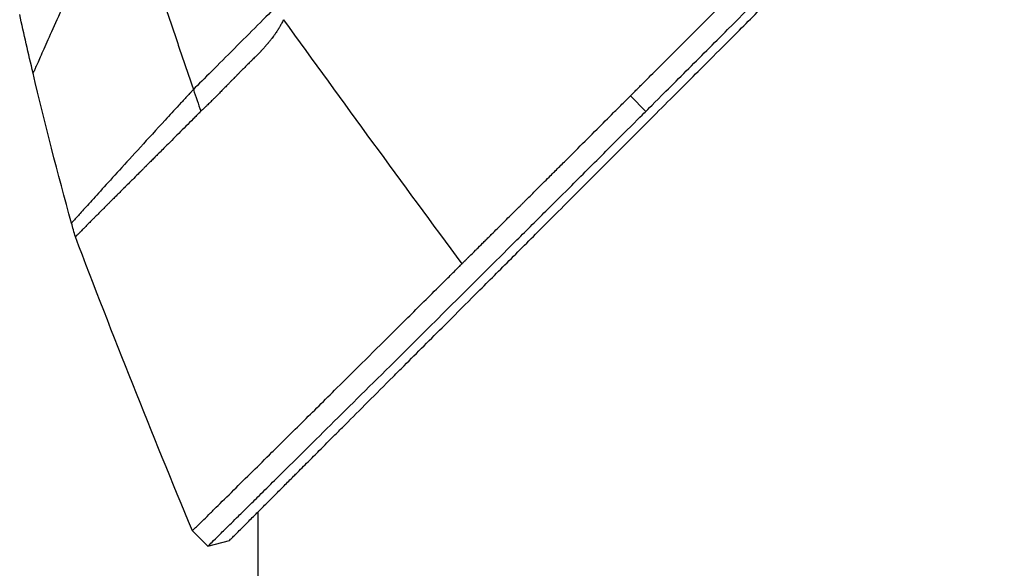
# Model space of a CAD drawing. Header units: millimetres. Extents: x 0 to 4378, y 0 to 2376.
# Tile 429 of 656: x 1394 to 1439, y 1189 to 1214. Entities that reach past the tile are written whole.
import ezdxf

# ---------------------------------------------------------------- set-up
doc = ezdxf.new("R2010")
doc.units = ezdxf.units.MM
doc.header["$LTSCALE"] = 0.2

# ---------------------------------------------------------------- blocks, each defined once
blk = doc.blocks.new('A$C078f5041')
for p, q in [((-189.659, 709.975), (-190.366, 710.683)), ((-207.4, 671.9), (-207.4, 691.666)), ((-209.695, 690.098), (-210.402, 690.805)), ((-209.695, 690.098), (-208.707, 690.359))]:
    blk.add_line(p, q)
blk.add_arc((130.363, 828.055), 360.277, 198.96383, 199.1311)
for points, knots in [([(-190.366, 710.683), (-190.355, 710.694), (-190.21, 710.839), (-190.139, 710.91), (-190.081, 710.967), (-189.91, 711.138), (-189.796, 711.252), (-189.452, 711.596), (-189.221, 711.825), (-188.528, 712.518), (-188.061, 712.984), (-186.651, 714.393), (-185.698, 715.346), (-184.555, 716.489), (-184.373, 716.671), (-184.053, 716.991), (-183.913, 717.131), (-183.45, 717.595), (-183.123, 717.922), (-182.429, 718.616), (-182.054, 718.991), (-181.458, 719.588), (-181.238, 719.808), (-180.839, 720.208), (-180.661, 720.386), (-180.373, 720.675), (-180.262, 720.785), (-178.969, 722.081), (-177.774, 723.278), (-175.88, 725.178), (-175.189, 725.871), (-173.7, 727.365), (-172.901, 728.167), (-169.959, 731.121), (-167.794, 733.298), (-165.037, 736.075), (-164.459, 736.657), (-163.71, 737.412), (-163.541, 737.582), (-163.294, 737.831), (-163.21, 737.916), (-163.041, 738.086), (-162.955, 738.173), (-162.754, 738.376), (-162.644, 738.487), (-162.446, 738.687), (-162.363, 738.772), (-162.157, 738.979), (-162.034, 739.103), (-161.81, 739.33), (-161.709, 739.433), (-161.078, 740.07), (-160.549, 740.605), (-159.331, 741.837), (-158.643, 742.534), (-157.257, 743.938), (-156.558, 744.645), (-155.416, 745.804), (-154.969, 746.257), (-154.422, 746.812), (-154.32, 746.915), (-154.035, 747.204), (-153.851, 747.39), (-153.314, 747.935), (-152.959, 748.294), (-152.41, 748.851), (-152.212, 749.051), (-151.844, 749.424), (-151.673, 749.596), (-151.424, 749.849), (-151.346, 749.928), (-151.2, 750.075), (-151.136, 750.14), (-150.996, 750.281), (-150.92, 750.359), (-150.64, 750.642), (-150.433, 750.85), (-149.899, 751.39), (-149.573, 751.719), (-149.032, 752.266), (-148.812, 752.488), (-148.413, 752.89), (-148.241, 753.065), (-147.909, 753.401), (-147.752, 753.559), (-147.434, 753.879), (-147.274, 754.04), (-146.87, 754.448), (-146.635, 754.686), (-146.178, 755.148), (-145.96, 755.367), (-145.455, 755.876), (-145.169, 756.165), (-144.478, 756.862), (-144.074, 757.27), (-141.23, 760.138), (-138.817, 762.568), (-135.982, 765.421), (-135.524, 765.881), (-134.844, 766.565), (-134.623, 766.787), (-133.438, 767.979), (-132.482, 768.939), (-131.055, 770.373), (-130.576, 770.854), (-129.528, 771.906), (-128.96, 772.475), (-127.952, 773.487), (-127.51, 773.93), (-126.232, 775.212), (-125.404, 776.042), (-123.097, 778.354), (-121.645, 779.808), (-119.103, 782.352), (-117.994, 783.462), (-116.427, 785.029), (-115.936, 785.519), (-114.524, 786.931), (-113.626, 787.828), (-111.967, 789.485), (-111.201, 790.25), (-109.105, 792.343), (-107.894, 793.552), (-106.418, 795.026), (-105.995, 795.447), (-105.255, 796.186), (-104.935, 796.506), (-104.529, 796.91), (-104.407, 797.032), (-104.077, 797.362), (-103.906, 797.532), (-103.644, 797.794), (-103.574, 797.864), (-103.574, 797.864)], [-6.38032, -6.38032, -6.38032, -6.38032, -6.37821, -6.37821, -6.369846, -6.369846, -6.353117, -6.353117, -6.319657, -6.319657, -6.25276, -6.25276, -6.118821, -6.118821, -6.093562, -6.093562, -6.074245, -6.074245, -6.02934, -6.02934, -5.977241, -5.977241, -5.946683, -5.946683, -5.922148, -5.922148, -5.906985, -5.906985, -5.744468, -5.744468, -5.651851, -5.651851, -5.545767, -5.545767, -5.263109, -5.263109, -5.188236, -5.188236, -5.166424, -5.166424, -5.156096, -5.156096, -5.145051, -5.145051, -5.130591, -5.130591, -5.12026, -5.12026, -5.104932, -5.104932, -5.092289, -5.092289, -5.026821, -5.026821, -4.941899, -4.941899, -4.85599, -4.85599, -4.800726, -4.800726, -4.788117, -4.788117, -4.765241, -4.765241, -4.721287, -4.721287, -4.696404, -4.696404, -4.675122, -4.675122, -4.664727, -4.664727, -4.65667, -4.65667, -4.64693, -4.64693, -4.620997, -4.620997, -4.580201, -4.580201, -4.553194, -4.553194, -4.530725, -4.530725, -4.50998, -4.50998, -4.488898, -4.488898, -4.457903, -4.457903, -4.429176, -4.429176, -4.391259, -4.391259, -4.337563, -4.337563, -4.012989, -4.012989, -3.949041, -3.949041, -3.91815, -3.91815, -3.78308, -3.78308, -3.714321, -3.714321, -3.631782, -3.631782, -3.566461, -3.566461, -3.442027, -3.442027, -3.2143, -3.2143, -3.028646, -3.028646, -2.942037, -2.942037, -2.774506, -2.774506, -2.616657, -2.616657, -2.316725, -2.316725, -2.178502, -2.178502, -2.04381, -2.04381, -1.977504, -1.977504, -1.844402, -1.844402, -1.687943, -1.687943, -1.687943, -1.687943]), ([(-189.659, 709.975), (-189.617, 710.018), (-189.249, 710.384), (-188.43, 711.202), (-188.12, 711.512), (-187.184, 712.446), (-186.554, 713.076), (-184.649, 714.98), (-183.365, 716.264), (-181.156, 718.475), (-180.276, 719.356), (-178.187, 721.448), (-176.984, 722.654), (-169.917, 729.741), (-163.9, 735.795), (-159.517, 740.226), (-158.662, 741.092), (-157.148, 742.624), (-156.491, 743.29), (-155.182, 744.617), (-154.535, 745.274), (-153.234, 746.592), (-152.591, 747.244), (-151.508, 748.34), (-151.071, 748.783), (-150.433, 749.429), (-150.203, 749.661), (-149.119, 750.757), (-148.275, 751.609), (-146.596, 753.305), (-145.779, 754.13), (-144.443, 755.478), (-143.922, 756.003), (-141.37, 758.576), (-139.35, 760.613), (-136.453, 763.528), (-135.538, 764.449), (-134.199, 765.796), (-133.768, 766.229), (-132.484, 767.519), (-131.636, 768.371), (-129.987, 770.028), (-129.184, 770.834), (-121.766, 778.279), (-116.226, 783.818), (-110.645, 789.393), (-109.379, 790.657), (-107.412, 792.621), (-106.652, 793.38), (-105.735, 794.295), (-105.498, 794.531), (-104.495, 795.532), (-103.891, 796.135), (-103.075, 796.95), (-102.867, 797.157), (-102.867, 797.157)], [0.000001, 0.000001, 0.000001, 0.000001, 0.021324, 0.021324, 0.03421, 0.03421, 0.059972, 0.059972, 0.111336, 0.111336, 0.145179, 0.145179, 0.190053, 0.190053, 0.406282, 0.406282, 0.45854, 0.45854, 0.49858, 0.49858, 0.53836, 0.53836, 0.578257, 0.578257, 0.605242, 0.605242, 0.618018, 0.618018, 0.679184, 0.679184, 0.737422, 0.737422, 0.77473, 0.77473, 0.920763, 0.920763, 0.987368, 0.987368, 1.019116, 1.019116, 1.082341, 1.082341, 1.143319, 1.143319, 1.651214, 1.651214, 1.817992, 1.817992, 1.943145, 1.943145, 1.990049, 1.990049, 2.154423, 2.154423, 2.318904, 2.318904, 2.318904, 2.318904]), ([(-208.707, 690.359), (-208.707, 690.359), (-208.689, 690.378), (-208.642, 690.424), (-208.631, 690.435), (-208.581, 690.485), (-208.532, 690.534), (-208.437, 690.63), (-208.397, 690.669), (-208.292, 690.774), (-208.223, 690.844), (-208.075, 690.991), (-208, 691.066), (-207.791, 691.275), (-207.649, 691.417), (-207.436, 691.631), (-207.377, 691.689), (-207.175, 691.892), (-207.023, 692.044), (-206.763, 692.303), (-206.661, 692.405), (-206.427, 692.639), (-206.293, 692.773), (-206.012, 693.054), (-205.866, 693.201), (-205.692, 693.375), (-205.669, 693.397), (-205.474, 693.592), (-205.295, 693.772), (-204.944, 694.123), (-204.773, 694.293), (-204.367, 694.699), (-204.129, 694.938), (-203.731, 695.336), (-203.577, 695.49), (-203.084, 695.983), (-202.734, 696.332), (-202.001, 697.065), (-201.617, 697.45), (-201.054, 698.012), (-200.887, 698.18), (-200.122, 698.945), (-199.502, 699.565), (-198.454, 700.613), (-198.04, 701.027), (-197.125, 701.941), (-196.621, 702.445), (-195.581, 703.485), (-195.044, 704.023), (-194.395, 704.671), (-194.293, 704.773), (-193.5, 705.566), (-192.795, 706.272), (-191.557, 707.51), (-191.03, 708.036), (-189.806, 709.26), (-189.105, 709.961), (-187.798, 711.268), (-187.195, 711.871), (-186.186, 712.881), (-185.783, 713.283), (-185.107, 713.959), (-184.835, 714.231), (-184.222, 714.845), (-183.879, 715.187), (-183.191, 715.875), (-182.846, 716.22), (-182.191, 716.875), (-181.882, 717.184), (-181.533, 717.533), (-181.493, 717.573), (-181.104, 717.962), (-180.753, 718.314), (-179.863, 719.204), (-179.322, 719.745), (-178.609, 720.458), (-178.439, 720.627), (-177.554, 721.512), (-176.835, 722.232), (-175.386, 723.68), (-174.658, 724.408), (-173.194, 725.872), (-172.459, 726.608), (-170.981, 728.086), (-170.238, 728.828), (-168.744, 730.322), (-167.992, 731.074), (-166.491, 732.575), (-165.742, 733.324), (-164.677, 734.39), (-164.361, 734.705), (-163.728, 735.338), (-163.411, 735.656), (-162.969, 736.097), (-162.844, 736.222), (-162.53, 736.537), (-162.34, 736.727), (-161.96, 737.106), (-161.77, 737.296), (-161.39, 737.677), (-161.199, 737.867), (-160.841, 738.226), (-160.672, 738.394), (-160.481, 738.586), (-160.458, 738.608), (-160.199, 738.868), (-159.961, 739.106), (-159.483, 739.584), (-159.243, 739.823), (-158.764, 740.303), (-158.524, 740.543), (-158.233, 740.833), (-158.185, 740.881), (-157.892, 741.174), (-157.644, 741.422), (-157.14, 741.927), (-156.883, 742.183), (-156.362, 742.704), (-156.099, 742.968), (-155.631, 743.435), (-155.434, 743.632), (-155.05, 744.016), (-154.863, 744.204), (-154.479, 744.588), (-154.282, 744.784), (-153.898, 745.168), (-153.711, 745.355), (-153.341, 745.725), (-153.159, 745.907), (-152.793, 746.273), (-152.609, 746.457), (-152.409, 746.657), (-152.392, 746.675), (-152.181, 746.886), (-151.987, 747.079), (-151.605, 747.462), (-151.416, 747.65), (-151.073, 747.994), (-150.918, 748.148), (-150.727, 748.34), (-150.691, 748.375), (-150.537, 748.529), (-150.419, 748.647), (-150.229, 748.838), (-150.156, 748.91), (-149.975, 749.091), (-149.866, 749.201), (-149.675, 749.391), (-149.595, 749.472), (-149.377, 749.689), (-149.241, 749.826), (-149.05, 750.017), (-148.997, 750.07), (-148.742, 750.324), (-148.537, 750.529), (-148.126, 750.941), (-147.919, 751.147), (-147.506, 751.561), (-147.299, 751.767), (-146.952, 752.114), (-146.812, 752.254), (-145.856, 753.211), (-145.041, 754.025), (-143.541, 755.526), (-142.854, 756.212), (-141.585, 757.481), (-141.003, 758.064), (-140.262, 758.804), (-140.103, 758.964), (-139.287, 759.78), (-138.633, 760.434), (-137.9, 761.167), (-137.818, 761.248), (-137.213, 761.853), (-136.691, 762.375), (-135.965, 763.101), (-135.758, 763.308), (-135.066, 764.001), (-134.581, 764.485), (-133.863, 765.203), (-133.628, 765.439), (-132.596, 766.471), (-131.804, 767.262), (-130.397, 768.67), (-129.778, 769.289), (-128.555, 770.512), (-127.95, 771.116), (-126.763, 772.303), (-126.18, 772.886), (-125.427, 773.639), (-125.251, 773.815), (-124.134, 774.932), (-123.207, 775.859), (-121.917, 777.15), (-121.539, 777.528), (-120.325, 778.741), (-119.502, 779.564), (-118.283, 780.783), (-117.874, 781.193), (-116.926, 782.141), (-116.39, 782.676), (-115.354, 783.712), (-114.852, 784.214), (-114.254, 784.812), (-114.148, 784.919), (-113.303, 785.763), (-112.589, 786.477), (-111.577, 787.49), (-111.255, 787.811), (-110.558, 788.508), (-110.186, 788.88), (-109.474, 789.593), (-109.132, 789.934), (-108.61, 790.457), (-108.421, 790.645), (-108.02, 791.046), (-107.809, 791.257), (-107.417, 791.649), (-107.235, 791.831), (-106.836, 792.231), (-106.621, 792.445), (-106.275, 792.791), (-106.14, 792.927), (-105.827, 793.239), (-105.654, 793.413), (-105.353, 793.714), (-105.223, 793.844), (-104.939, 794.127), (-104.789, 794.277), (-104.539, 794.528), (-104.435, 794.631), (-104.195, 794.872), (-104.063, 795.004), (-103.869, 795.198), (-103.8, 795.267), (-103.641, 795.425), (-103.555, 795.511), (-103.412, 795.654), (-103.352, 795.714), (-103.202, 795.865), (-103.124, 795.942), (-103.055, 796.011), (-103.044, 796.022), (-102.983, 796.084), (-102.954, 796.113), (-102.946, 796.12), (-102.946, 796.121), (-102.946, 796.121)], [0, 0, 0, 0, 0.257354, 0.257354, 0.326237, 0.326237, 0.532709, 0.532709, 0.653072, 0.653072, 0.826383, 0.826383, 0.980612, 0.980612, 1.221018, 1.221018, 1.308472, 1.308472, 1.512953, 1.512953, 1.636992, 1.636992, 1.789146, 1.789146, 1.943102, 1.943102, 1.965845, 1.965845, 2.139379, 2.139379, 2.294197, 2.294197, 2.497442, 2.497442, 2.621999, 2.621999, 2.888446, 2.888446, 3.162424, 3.162424, 3.276803, 3.276803, 3.678252, 3.678252, 3.9315, 3.9315, 4.226971, 4.226971, 4.529662, 4.529662, 4.586048, 4.586048, 4.965901, 4.965901, 5.240486, 5.240486, 5.596576, 5.596576, 5.895461, 5.895461, 6.09193, 6.09193, 6.223224, 6.223224, 6.387068, 6.387068, 6.550917, 6.550917, 6.696146, 6.696146, 6.714688, 6.714688, 6.878445, 6.878445, 7.127882, 7.127882, 7.205393, 7.205393, 7.531923, 7.531923, 7.858453, 7.858453, 8.185149, 8.185149, 8.511845, 8.511845, 8.840084, 8.840084, 9.164788, 9.164788, 9.300716, 9.300716, 9.43764, 9.43764, 9.491568, 9.491568, 9.573784, 9.573784, 9.656087, 9.656087, 9.738273, 9.738273, 9.810512, 9.810512, 9.820176, 9.820176, 9.921487, 9.921487, 10.022047, 10.022047, 10.121234, 10.121234, 10.140813, 10.140813, 10.240775, 10.240775, 10.34206, 10.34206, 10.443345, 10.443345, 10.519125, 10.519125, 10.593519, 10.593519, 10.673571, 10.673571, 10.751664, 10.751664, 10.828971, 10.828971, 10.907781, 10.907781, 10.915165, 10.915165, 10.998748, 10.998748, 11.080195, 11.080195, 11.146615, 11.146615, 11.161943, 11.161943, 11.21211, 11.21211, 11.242651, 11.242651, 11.288319, 11.288319, 11.321832, 11.321832, 11.377745, 11.377745, 11.399138, 11.399138, 11.480179, 11.480179, 11.560404, 11.560404, 11.640086, 11.640086, 11.694297, 11.694297, 12.011124, 12.011124, 12.279997, 12.279997, 12.509628, 12.509628, 12.572827, 12.572827, 12.833111, 12.833111, 12.865725, 12.865725, 13.07529, 13.07529, 13.158686, 13.158686, 13.355513, 13.355513, 13.451637, 13.451637, 13.778619, 13.778619, 14.038498, 14.038498, 14.296261, 14.296261, 14.549067, 14.549067, 14.626299, 14.626299, 15.04137, 15.04137, 15.215105, 15.215105, 15.604069, 15.604069, 15.80398, 15.80398, 16.073193, 16.073193, 16.335419, 16.335419, 16.392609, 16.392609, 16.791079, 16.791079, 16.982171, 16.982171, 17.214497, 17.214497, 17.441103, 17.441103, 17.573214, 17.573214, 17.727887, 17.727887, 17.868871, 17.868871, 18.045189, 18.045189, 18.163993, 18.163993, 18.326743, 18.326743, 18.458589, 18.458589, 18.625722, 18.625722, 18.752843, 18.752843, 18.936687, 18.936687, 19.046733, 19.046733, 19.205689, 19.205689, 19.340689, 19.340689, 19.583635, 19.583635, 19.634122, 19.634122, 19.890387, 19.890387, 19.927065, 19.927065, 19.927065, 19.927065]), ([(-213.598, 720.861), (-213.618, 720.816), (-213.638, 720.772), (-213.658, 720.727), (-213.678, 720.682), (-213.698, 720.637), (-213.718, 720.593), (-213.757, 720.504), (-213.797, 720.416), (-213.836, 720.328), (-213.914, 720.153), (-213.992, 719.98), (-214.068, 719.81), (-214.221, 719.469), (-214.369, 719.138), (-214.513, 718.817), (-214.801, 718.175), (-215.071, 717.573), (-215.322, 717.013), (-215.573, 716.453), (-215.806, 715.935), (-216.019, 715.46), (-216.233, 714.985), (-216.427, 714.553), (-216.6, 714.165), (-216.774, 713.777), (-216.928, 713.434), (-217.061, 713.136), (-217.195, 712.838), (-217.308, 712.585), (-217.4, 712.378), (-217.446, 712.274), (-217.487, 712.182), (-217.523, 712.101), (-217.559, 712.021), (-217.589, 711.952), (-217.614, 711.896), (-217.639, 711.84), (-217.658, 711.796), (-217.671, 711.766), (-217.678, 711.751), (-217.683, 711.74), (-217.686, 711.732), (-217.689, 711.725), (-217.691, 711.721), (-217.691, 711.721), (-217.691, 711.721), (-217.691, 711.721), (-217.691, 711.721)], [0, 0, 0, 0, 0.003914, 0.003914, 0.003914, 0.0078279, 0.0078279, 0.0078279, 0.0156558, 0.0156558, 0.0156558, 0.0313116, 0.0313116, 0.0313116, 0.0626233, 0.0626233, 0.0626233, 0.1252466, 0.1252466, 0.1252466, 0.1878699, 0.1878699, 0.1878699, 0.2504932, 0.2504932, 0.2504932, 0.3131165, 0.3131165, 0.3131165, 0.3757398, 0.3757398, 0.3757398, 0.4070514, 0.4070514, 0.4070514, 0.4383631, 0.4383631, 0.4383631, 0.4696747, 0.4696747, 0.4696747, 0.4853679, 0.4853679, 0.4853679, 0.5009864, 0.5009864, 0.5009864, 0.5015292, 0.5015292, 0.5015292, 0.5015292]), ([(-213.598, 720.861), (-213.531, 720.648), (-213.428, 720.317), (-213.292, 719.884), (-213.134, 719.384), (-213.024, 719.038), (-212.938, 718.767), (-212.839, 718.455), (-212.724, 718.098), (-212.595, 717.697), (-212.473, 717.318), (-212.358, 716.962), (-212.25, 716.628), (-212.137, 716.284), (-212.021, 715.928), (-211.901, 715.562), (-211.783, 715.202), (-211.666, 714.848), (-211.55, 714.499), (-211.433, 714.148), (-211.315, 713.795), (-211.196, 713.439), (-211.077, 713.085), (-210.958, 712.732), (-210.839, 712.382), (-210.72, 712.03), (-210.6, 711.679), (-210.48, 711.327), (-210.4, 711.092), (-210.359, 710.975)], [0, 0, 0, 0, 0.0897132, 0.1414804, 0.1932476, 0.2191312, 0.2450148, 0.2708984, 0.3096449, 0.3483914, 0.3871379, 0.4193782, 0.4516185, 0.4838587, 0.5192811, 0.5547035, 0.5901259, 0.6238896, 0.6576534, 0.6914171, 0.7259458, 0.7604744, 0.795003, 0.8290876, 0.8631723, 0.8972569, 0.9315046, 0.9657523, 1, 1, 1, 1]), ([(-206.481, 714.853), (-206.754, 714.58), (-207.075, 714.259), (-207.418, 713.916), (-207.761, 713.573), (-208.125, 713.209), (-208.484, 712.85), (-208.842, 712.492), (-209.196, 712.138), (-209.517, 711.817), (-209.839, 711.495), (-210.128, 711.206), (-210.359, 710.975)], [0, 0, 0, 0, 0.249993, 0.249993, 0.249993, 0.499995, 0.499995, 0.499995, 0.749998, 0.749998, 0.749998, 1, 1, 1, 1]), ([(-206.233, 714.166), (-206.235, 714.162), (-206.237, 714.158), (-206.239, 714.153), (-206.268, 714.097), (-206.298, 714.038), (-206.331, 713.978), (-206.356, 713.933), (-206.382, 713.887), (-206.409, 713.841), (-206.418, 713.826), (-206.426, 713.812), (-206.435, 713.797), (-206.441, 713.787), (-206.447, 713.778), (-206.452, 713.769), (-206.483, 713.719), (-206.515, 713.669), (-206.546, 713.621), (-206.58, 713.57), (-206.614, 713.521), (-206.649, 713.472), (-206.652, 713.467), (-206.656, 713.462), (-206.659, 713.458), (-206.67, 713.442), (-206.682, 713.426), (-206.694, 713.41), (-206.714, 713.382), (-206.735, 713.355), (-206.756, 713.328), (-206.758, 713.325), (-206.76, 713.322), (-206.762, 713.319), (-206.767, 713.312), (-206.773, 713.305), (-206.778, 713.298), (-206.805, 713.263), (-206.832, 713.229), (-206.858, 713.197), (-206.872, 713.179), (-206.887, 713.161), (-206.901, 713.144), (-206.911, 713.132), (-206.92, 713.12), (-206.929, 713.109), (-206.932, 713.106), (-206.935, 713.102), (-206.938, 713.099), (-206.945, 713.091), (-206.951, 713.084), (-206.956, 713.077), (-206.96, 713.072), (-206.964, 713.068), (-206.967, 713.064), (-206.969, 713.062), (-206.971, 713.06), (-206.973, 713.057), (-206.978, 713.051), (-206.986, 713.042), (-206.995, 713.031), (-207.003, 713.022), (-207.012, 713.011), (-207.023, 712.999), (-207.032, 712.988), (-207.042, 712.977), (-207.053, 712.964), (-207.058, 712.958), (-207.064, 712.952), (-207.07, 712.945), (-207.074, 712.941), (-207.077, 712.937), (-207.081, 712.933), (-207.084, 712.93), (-207.087, 712.926), (-207.091, 712.922), (-207.093, 712.92), (-207.095, 712.917), (-207.097, 712.916), (-207.115, 712.895), (-207.133, 712.875), (-207.151, 712.856), (-207.152, 712.854), (-207.154, 712.852), (-207.155, 712.851), (-207.173, 712.831), (-207.191, 712.812), (-207.208, 712.793), (-207.217, 712.784), (-207.226, 712.774), (-207.234, 712.765), (-207.246, 712.752), (-207.257, 712.741), (-207.267, 712.73), (-207.271, 712.726), (-207.275, 712.722), (-207.279, 712.718), (-207.284, 712.713), (-207.289, 712.708), (-207.294, 712.702), (-207.33, 712.665), (-207.369, 712.624), (-207.413, 712.579), (-207.424, 712.568), (-207.435, 712.556), (-207.447, 712.544), (-207.486, 712.505), (-207.527, 712.463), (-207.571, 712.419), (-207.596, 712.395), (-207.621, 712.37), (-207.647, 712.344), (-207.676, 712.315), (-207.707, 712.284), (-207.737, 712.255), (-207.76, 712.232), (-207.783, 712.209), (-207.805, 712.188), (-207.853, 712.141), (-207.899, 712.096), (-207.943, 712.052), (-207.965, 712.03), (-207.986, 712.009), (-208.007, 711.988), (-208.051, 711.945), (-208.093, 711.904), (-208.134, 711.863), (-208.161, 711.835), (-208.188, 711.808), (-208.215, 711.781), (-208.232, 711.764), (-208.25, 711.746), (-208.266, 711.729), (-208.297, 711.699), (-208.326, 711.67), (-208.351, 711.643), (-208.359, 711.635), (-208.367, 711.627), (-208.374, 711.62), (-208.394, 711.6), (-208.412, 711.581), (-208.431, 711.562), (-208.444, 711.549), (-208.457, 711.535), (-208.472, 711.52), (-208.495, 711.496), (-208.521, 711.469), (-208.55, 711.44), (-208.562, 711.428), (-208.575, 711.415), (-208.587, 711.402), (-208.615, 711.374), (-208.644, 711.343), (-208.676, 711.311), (-208.694, 711.292), (-208.713, 711.273), (-208.732, 711.253), (-208.749, 711.235), (-208.767, 711.217), (-208.783, 711.2), (-208.789, 711.195), (-208.794, 711.189), (-208.799, 711.184), (-208.853, 711.128), (-208.903, 711.078), (-208.948, 711.031), (-208.969, 711.009), (-208.99, 710.989), (-209.009, 710.969), (-209.067, 710.91), (-209.118, 710.857), (-209.165, 710.81), (-209.183, 710.792), (-209.2, 710.774), (-209.216, 710.758), (-209.222, 710.752), (-209.229, 710.744), (-209.237, 710.737), (-209.277, 710.696), (-209.317, 710.656), (-209.356, 710.617), (-209.373, 710.6), (-209.39, 710.583), (-209.406, 710.567), (-209.422, 710.551), (-209.438, 710.536), (-209.453, 710.52), (-209.5, 710.474), (-209.546, 710.428), (-209.592, 710.384), (-209.616, 710.36), (-209.639, 710.337), (-209.663, 710.315), (-209.688, 710.29), (-209.713, 710.266), (-209.738, 710.243), (-209.774, 710.208), (-209.809, 710.175), (-209.844, 710.142), (-209.865, 710.121), (-209.886, 710.101), (-209.907, 710.082), (-209.932, 710.058), (-209.957, 710.036), (-209.981, 710.013), (-209.993, 710.002), (-210.004, 709.991), (-210.016, 709.981)], [0.0000027, 0.0000027, 0.0000027, 0.0000027, 0.0024301, 0.0024301, 0.0024301, 0.03499, 0.03499, 0.03499, 0.0589986, 0.0589986, 0.0589986, 0.066519, 0.066519, 0.066519, 0.0714286, 0.0714286, 0.0714286, 0.0996409, 0.0996409, 0.0996409, 0.1292483, 0.1292483, 0.1292483, 0.1321956, 0.1321956, 0.1321956, 0.1418541, 0.1418541, 0.1418541, 0.157916, 0.157916, 0.157916, 0.1596158, 0.1596158, 0.1596158, 0.1638783, 0.1638783, 0.1638783, 0.1852602, 0.1852602, 0.1852602, 0.1972246, 0.1972246, 0.1972246, 0.2055066, 0.2055066, 0.2055066, 0.2081947, 0.2081947, 0.2081947, 0.2142857, 0.2142857, 0.2142857, 0.2192699, 0.2192699, 0.2192699, 0.2220523, 0.2220523, 0.2220523, 0.2298444, 0.2298444, 0.2298444, 0.2368531, 0.2368531, 0.2368531, 0.242781, 0.242781, 0.242781, 0.2457477, 0.2457477, 0.2457477, 0.2474327, 0.2474327, 0.2474327, 0.2489713, 0.2489713, 0.2489713, 0.25, 0.25, 0.25, 0.2636725, 0.2636725, 0.2636725, 0.2648778, 0.2648778, 0.2648778, 0.2785686, 0.2785686, 0.2785686, 0.2857143, 0.2857143, 0.2857143, 0.2963344, 0.2963344, 0.2963344, 0.3001586, 0.3001586, 0.3001586, 0.3051359, 0.3051359, 0.3051359, 0.3402, 0.3402, 0.3402, 0.349232, 0.349232, 0.349232, 0.3790688, 0.3790688, 0.3790688, 0.3955492, 0.3955492, 0.3955492, 0.4142787, 0.4142787, 0.4142787, 0.4285714, 0.4285714, 0.4285714, 0.4592821, 0.4592821, 0.4592821, 0.4743082, 0.4743082, 0.4743082, 0.505159, 0.505159, 0.505159, 0.525964, 0.525964, 0.525964, 0.5395138, 0.5395138, 0.5395138, 0.563948, 0.563948, 0.563948, 0.5714286, 0.5714286, 0.5714286, 0.5912134, 0.5912134, 0.5912134, 0.6045757, 0.6045757, 0.6045757, 0.626484, 0.626484, 0.626484, 0.6354898, 0.6354898, 0.6354898, 0.6547841, 0.6547841, 0.6547841, 0.6658539, 0.6658539, 0.6658539, 0.6754777, 0.6754777, 0.6754777, 0.6785714, 0.6785714, 0.6785714, 0.7107772, 0.7107772, 0.7107772, 0.7256495, 0.7256495, 0.7256495, 0.7691896, 0.7691896, 0.7691896, 0.7857143, 0.7857143, 0.7857143, 0.7913929, 0.7913929, 0.7913929, 0.8207523, 0.8207523, 0.8207523, 0.8333691, 0.8333691, 0.8333691, 0.8451415, 0.8451415, 0.8451415, 0.8811823, 0.8811823, 0.8811823, 0.9000326, 0.9000326, 0.9000326, 0.9202924, 0.9202924, 0.9202924, 0.9498129, 0.9498129, 0.9498129, 0.9679747, 0.9679747, 0.9679747, 0.9895013, 0.9895013, 0.9895013, 0.9999999, 0.9999999, 0.9999999, 0.9999999]), ([(-210.359, 710.975), (-210.388, 710.944), (-210.416, 710.914), (-210.444, 710.883), (-210.473, 710.852), (-210.501, 710.822), (-210.529, 710.791), (-210.585, 710.731), (-210.641, 710.67), (-210.696, 710.61), (-210.807, 710.49), (-210.916, 710.372), (-211.024, 710.256), (-211.239, 710.023), (-211.447, 709.796), (-211.649, 709.577), (-212.052, 709.138), (-212.429, 708.727), (-212.777, 708.347), (-213.125, 707.966), (-213.445, 707.615), (-213.737, 707.295), (-214.028, 706.975), (-214.291, 706.686), (-214.524, 706.429), (-214.758, 706.172), (-214.962, 705.946), (-215.138, 705.751), (-215.313, 705.557), (-215.46, 705.395), (-215.577, 705.264), (-215.636, 705.199), (-215.688, 705.142), (-215.732, 705.093), (-215.776, 705.043), (-215.813, 705.002), (-215.842, 704.969), (-215.872, 704.936), (-215.894, 704.911), (-215.909, 704.894), (-215.917, 704.886), (-215.923, 704.879), (-215.926, 704.875), (-215.93, 704.871), (-215.932, 704.869), (-215.932, 704.869), (-215.932, 704.869), (-215.932, 704.869), (-215.932, 704.869)], [0, 0, 0, 0, 0.0039109, 0.0039109, 0.0039109, 0.0078218, 0.0078218, 0.0078218, 0.0156437, 0.0156437, 0.0156437, 0.0312874, 0.0312874, 0.0312874, 0.0625747, 0.0625747, 0.0625747, 0.1251494, 0.1251494, 0.1251494, 0.1877242, 0.1877242, 0.1877242, 0.2502989, 0.2502989, 0.2502989, 0.3128736, 0.3128736, 0.3128736, 0.3754483, 0.3754483, 0.3754483, 0.4067357, 0.4067357, 0.4067357, 0.4380231, 0.4380231, 0.4380231, 0.4693104, 0.4693104, 0.4693104, 0.4849915, 0.4849915, 0.4849915, 0.5005978, 0.5005978, 0.5005978, 0.5008607, 0.5008607, 0.5008607, 0.5008607]), ([(-198.075, 703.004), (-198.071, 703.008), (-198.064, 703.015), (-198.054, 703.024), (-198.047, 703.031), (-198.039, 703.04), (-198.029, 703.05), (-198.026, 703.052), (-198.023, 703.055), (-198.02, 703.058), (-198.013, 703.066), (-198.005, 703.073), (-197.997, 703.082), (-197.979, 703.099), (-197.96, 703.118), (-197.938, 703.139), (-197.932, 703.146), (-197.925, 703.153), (-197.918, 703.16), (-197.915, 703.163), (-197.911, 703.167), (-197.908, 703.17), (-197.895, 703.183), (-197.882, 703.195), (-197.87, 703.208), (-197.833, 703.244), (-197.797, 703.28), (-197.761, 703.316), (-197.754, 703.323), (-197.746, 703.33), (-197.739, 703.337), (-197.641, 703.435), (-197.543, 703.533), (-197.444, 703.631), (-197.43, 703.645), (-197.415, 703.66), (-197.401, 703.674), (-197.309, 703.765), (-197.217, 703.857), (-197.125, 703.949), (-197.074, 703.999), (-197.024, 704.049), (-196.973, 704.099), (-196.97, 704.102), (-196.967, 704.105), (-196.964, 704.108), (-196.937, 704.135), (-196.91, 704.162), (-196.883, 704.188), (-196.857, 704.215), (-196.83, 704.242), (-196.803, 704.269), (-196.779, 704.293), (-196.755, 704.316), (-196.731, 704.34), (-196.726, 704.345), (-196.721, 704.35), (-196.716, 704.355), (-196.627, 704.443), (-196.539, 704.531), (-196.45, 704.62), (-196.266, 704.803), (-196.081, 704.987), (-195.895, 705.172), (-195.802, 705.264), (-195.709, 705.357), (-195.615, 705.45), (-195.574, 705.491), (-195.533, 705.532), (-195.492, 705.573), (-195.466, 705.599), (-195.441, 705.624), (-195.415, 705.65), (-195.381, 705.684), (-195.347, 705.717), (-195.314, 705.751), (-195.3, 705.764), (-195.287, 705.777), (-195.274, 705.791), (-195.238, 705.826), (-195.203, 705.861), (-195.167, 705.897), (-195.117, 705.947), (-195.066, 705.997), (-195.016, 706.047), (-194.856, 706.206), (-194.696, 706.366), (-194.535, 706.526), (-194.476, 706.585), (-194.416, 706.644), (-194.357, 706.704), (-194.267, 706.793), (-194.176, 706.883), (-194.086, 706.974), (-194.017, 707.043), (-193.947, 707.112), (-193.878, 707.181), (-193.854, 707.205), (-193.829, 707.229), (-193.805, 707.253), (-193.665, 707.393), (-193.524, 707.533), (-193.383, 707.674), (-193.179, 707.877), (-192.975, 708.08), (-192.77, 708.285), (-192.479, 708.575), (-192.186, 708.867), (-191.891, 709.161), (-191.64, 709.412), (-191.387, 709.664), (-191.133, 709.918), (-191.006, 710.045), (-190.878, 710.172), (-190.75, 710.299), (-190.687, 710.363), (-190.623, 710.427), (-190.559, 710.491), (-190.553, 710.496), (-190.532, 710.517), (-190.505, 710.544), (-190.484, 710.565), (-190.459, 710.59), (-190.436, 710.613), (-190.401, 710.648), (-190.371, 710.677), (-190.366, 710.683)], [-1.054271, -1.054271, -1.054271, -1.054271, -1.045037, -1.045037, -1.045037, -1.037863, -1.037863, -1.037863, -1.035803, -1.035803, -1.035803, -1.030924, -1.030924, -1.030924, -1.020752, -1.020752, -1.020752, -1.017593, -1.017593, -1.017593, -1.016008, -1.016008, -1.016008, -1.010401, -1.010401, -1.010401, -0.994304, -0.994304, -0.994304, -0.99117, -0.99117, -0.99117, -0.94776, -0.94776, -0.94776, -0.941495, -0.941495, -0.941495, -0.901245, -0.901245, -0.901245, -0.879312, -0.879312, -0.879312, -0.877957, -0.877957, -0.877957, -0.866317, -0.866317, -0.866317, -0.85469, -0.85469, -0.85469, -0.844332, -0.844332, -0.844332, -0.842141, -0.842141, -0.842141, -0.804032, -0.804032, -0.804032, -0.725196, -0.725196, -0.725196, -0.685788, -0.685788, -0.685788, -0.668499, -0.668499, -0.668499, -0.657682, -0.657682, -0.657682, -0.643562, -0.643562, -0.643562, -0.637989, -0.637989, -0.637989, -0.623171, -0.623171, -0.623171, -0.60216, -0.60216, -0.60216, -0.535816, -0.535816, -0.535816, -0.511371, -0.511371, -0.511371, -0.474338, -0.474338, -0.474338, -0.446022, -0.446022, -0.446022, -0.436178, -0.436178, -0.436178, -0.379024, -0.379024, -0.379024, -0.296822, -0.296822, -0.296822, -0.180334, -0.180334, -0.180334, -0.080976, -0.080976, -0.080976, -0.031297, -0.031297, -0.031297, -0.006458, -0.006458, -0.006458, -0.004329, -0.004329, -0.004329, -0.002613, -0.002613, -0.002613, -0.000001, -0.000001, -0.000001, -0.000001]), ([(-210.016, 709.981), (-210.043, 709.953), (-210.07, 709.926), (-210.097, 709.899), (-210.099, 709.897), (-210.102, 709.895), (-210.104, 709.893), (-210.133, 709.864), (-210.162, 709.835), (-210.191, 709.806), (-210.198, 709.799), (-210.205, 709.792), (-210.211, 709.785), (-210.262, 709.734), (-210.313, 709.683), (-210.364, 709.633), (-210.478, 709.519), (-210.59, 709.406), (-210.701, 709.295), (-210.923, 709.074), (-211.138, 708.859), (-211.346, 708.651), (-211.448, 708.549), (-211.548, 708.448), (-211.647, 708.35), (-211.721, 708.276), (-211.794, 708.202), (-211.866, 708.13), (-211.874, 708.122), (-211.882, 708.114), (-211.891, 708.106), (-211.898, 708.099), (-211.906, 708.091), (-211.913, 708.084), (-211.967, 708.029), (-212.021, 707.976), (-212.074, 707.922), (-212.127, 707.869), (-212.18, 707.817), (-212.233, 707.764), (-212.285, 707.712), (-212.337, 707.66), (-212.389, 707.607), (-212.429, 707.567), (-212.469, 707.527), (-212.51, 707.487), (-212.519, 707.478), (-212.528, 707.469), (-212.536, 707.46), (-212.563, 707.434), (-212.591, 707.406), (-212.62, 707.377), (-212.648, 707.349), (-212.676, 707.32), (-212.706, 707.291), (-212.734, 707.262), (-212.763, 707.233), (-212.792, 707.205), (-212.799, 707.198), (-212.806, 707.191), (-212.813, 707.184), (-212.837, 707.16), (-212.861, 707.136), (-212.885, 707.112), (-212.978, 707.019), (-213.065, 706.932), (-213.148, 706.849), (-213.193, 706.804), (-213.237, 706.761), (-213.279, 706.719), (-213.349, 706.649), (-213.415, 706.584), (-213.477, 706.521), (-213.483, 706.516), (-213.488, 706.51), (-213.494, 706.505), (-213.496, 706.502), (-213.498, 706.5), (-213.501, 706.498), (-213.566, 706.433), (-213.627, 706.371), (-213.685, 706.314), (-213.745, 706.254), (-213.802, 706.198), (-213.854, 706.145), (-213.907, 706.092), (-213.957, 706.043), (-214.003, 705.997), (-214.049, 705.951), (-214.092, 705.908), (-214.131, 705.869), (-214.171, 705.829), (-214.208, 705.793), (-214.241, 705.759), (-214.257, 705.743), (-214.272, 705.728), (-214.287, 705.713), (-214.296, 705.705), (-214.304, 705.696), (-214.313, 705.688), (-214.316, 705.685), (-214.318, 705.682), (-214.321, 705.68), (-214.329, 705.671), (-214.339, 705.662), (-214.349, 705.651), (-214.354, 705.647), (-214.358, 705.642), (-214.363, 705.637), (-214.405, 705.596), (-214.447, 705.554), (-214.489, 705.512), (-214.507, 705.494), (-214.525, 705.476), (-214.543, 705.458), (-214.602, 705.398), (-214.661, 705.339), (-214.72, 705.28), (-214.778, 705.222), (-214.836, 705.164), (-214.893, 705.108), (-214.91, 705.09), (-214.927, 705.073), (-214.944, 705.056), (-214.982, 705.018), (-215.02, 704.98), (-215.057, 704.944), (-215.084, 704.916), (-215.111, 704.889), (-215.137, 704.863), (-215.159, 704.84), (-215.181, 704.818), (-215.203, 704.797), (-215.229, 704.77), (-215.255, 704.745), (-215.28, 704.719), (-215.302, 704.697), (-215.324, 704.675), (-215.345, 704.654), (-215.362, 704.637), (-215.379, 704.62), (-215.395, 704.604), (-215.397, 704.602), (-215.399, 704.6), (-215.4, 704.599), (-215.402, 704.597), (-215.405, 704.594), (-215.408, 704.591), (-215.433, 704.566), (-215.456, 704.543), (-215.477, 704.521), (-215.482, 704.516), (-215.487, 704.511), (-215.492, 704.506), (-215.494, 704.504), (-215.496, 704.502), (-215.498, 704.5), (-215.518, 704.48), (-215.537, 704.462), (-215.553, 704.445), (-215.559, 704.439), (-215.565, 704.433), (-215.571, 704.428), (-215.582, 704.417), (-215.592, 704.406), (-215.601, 704.397), (-215.613, 704.385), (-215.624, 704.374), (-215.633, 704.365), (-215.639, 704.358), (-215.645, 704.353), (-215.651, 704.347), (-215.656, 704.342), (-215.661, 704.336), (-215.666, 704.332), (-215.674, 704.324), (-215.681, 704.316), (-215.688, 704.31), (-215.698, 704.299), (-215.707, 704.29), (-215.714, 704.283), (-215.722, 704.276), (-215.728, 704.269), (-215.733, 704.264), (-215.733, 704.264), (-215.734, 704.264), (-215.734, 704.263), (-215.738, 704.259), (-215.742, 704.255), (-215.745, 704.252), (-215.745, 704.252), (-215.746, 704.251), (-215.747, 704.25), (-215.749, 704.248), (-215.75, 704.247), (-215.751, 704.246), (-215.752, 704.245), (-215.752, 704.245), (-215.753, 704.244), (-215.754, 704.243), (-215.755, 704.242), (-215.756, 704.241), (-215.756, 704.24), (-215.757, 704.24), (-215.757, 704.24), (-215.757, 704.24), (-215.757, 704.24), (-215.757, 704.24)], [0, 0, 0, 0, 0.0036103, 0.0036103, 0.0036103, 0.0039035, 0.0039035, 0.0039035, 0.0078048, 0.0078048, 0.0078048, 0.0087226, 0.0087226, 0.0087226, 0.015609, 0.015609, 0.015609, 0.0312162, 0.0312162, 0.0312162, 0.0624253, 0.0624253, 0.0624253, 0.0777268, 0.0777268, 0.0777268, 0.0892029, 0.0892029, 0.0892029, 0.0904915, 0.0904915, 0.0904915, 0.0916921, 0.0916921, 0.0916921, 0.1003426, 0.1003426, 0.1003426, 0.1089076, 0.1089076, 0.1089076, 0.1172636, 0.1172636, 0.1172636, 0.1236313, 0.1236313, 0.1236313, 0.125, 0.125, 0.125, 0.1290856, 0.1290856, 0.1290856, 0.1330044, 0.1330044, 0.1330044, 0.136844, 0.136844, 0.136844, 0.1377907, 0.1377907, 0.1377907, 0.141082, 0.141082, 0.141082, 0.1540667, 0.1540667, 0.1540667, 0.1611327, 0.1611327, 0.1611327, 0.1728191, 0.1728191, 0.1728191, 0.173877, 0.173877, 0.173877, 0.1743125, 0.1743125, 0.1743125, 0.1867368, 0.1867368, 0.1867368, 0.1997006, 0.1997006, 0.1997006, 0.2128002, 0.2128002, 0.2128002, 0.2259623, 0.2259623, 0.2259623, 0.2392048, 0.2392048, 0.2392048, 0.2454175, 0.2454175, 0.2454175, 0.248919, 0.248919, 0.248919, 0.25, 0.25, 0.25, 0.2533763, 0.2533763, 0.2533763, 0.2548926, 0.2548926, 0.2548926, 0.268442, 0.268442, 0.268442, 0.2742924, 0.2742924, 0.2742924, 0.2934532, 0.2934532, 0.2934532, 0.312441, 0.312441, 0.312441, 0.3182457, 0.3182457, 0.3182457, 0.3311278, 0.3311278, 0.3311278, 0.3406883, 0.3406883, 0.3406883, 0.3487867, 0.3487867, 0.3487867, 0.3586146, 0.3586146, 0.3586146, 0.3673452, 0.3673452, 0.3673452, 0.3742859, 0.3742859, 0.3742859, 0.375, 0.375, 0.375, 0.3758789, 0.3758789, 0.3758789, 0.3840383, 0.3840383, 0.3840383, 0.3860163, 0.3860163, 0.3860163, 0.3868189, 0.3868189, 0.3868189, 0.394918, 0.394918, 0.394918, 0.3978246, 0.3978246, 0.3978246, 0.4034738, 0.4034738, 0.4034738, 0.4102584, 0.4102584, 0.4102584, 0.4145069, 0.4145069, 0.4145069, 0.4187575, 0.4187575, 0.4187575, 0.4255926, 0.4255926, 0.4255926, 0.4367342, 0.4367342, 0.4367342, 0.4478982, 0.4478982, 0.4478982, 0.4488164, 0.4488164, 0.4488164, 0.4590826, 0.4590826, 0.4590826, 0.4619423, 0.4619423, 0.4619423, 0.4686808, 0.4686808, 0.4686808, 0.4731203, 0.4731203, 0.4731203, 0.4843122, 0.4843122, 0.4843122, 0.4955096, 0.4955096, 0.4955096, 0.4973037, 0.4973037, 0.4973037, 0.4973037]), ([(-209.695, 690.098), (-209.695, 690.098), (-209.666, 690.126), (-209.551, 690.239), (-209.465, 690.324), (-209.274, 690.511), (-209.186, 690.599), (-208.951, 690.83), (-208.795, 690.984), (-208.517, 691.258), (-208.409, 691.364), (-208.163, 691.606), (-208.023, 691.744), (-207.706, 692.057), (-207.526, 692.235), (-207.117, 692.638), (-206.885, 692.867), (-206.51, 693.237), (-206.375, 693.37), (-205.502, 694.232), (-204.664, 695.061), (-202.826, 696.88), (-201.831, 697.865), (-199.172, 700.503), (-197.421, 702.243), (-195.092, 704.56), (-194.619, 705.032), (-193.78, 705.867), (-193.417, 706.228), (-192.499, 707.143), (-191.941, 707.699), (-191.093, 708.545), (-190.809, 708.829), (-190.053, 709.583), (-189.701, 709.934), (-189.659, 709.975)], [0.000001, 0.000001, 0.000001, 0.000001, 0.325166, 0.325166, 0.650896, 0.650896, 0.868444, 0.868444, 1.158549, 1.158549, 1.324267, 1.324267, 1.513648, 1.513648, 1.730037, 1.730037, 1.977393, 1.977393, 2.109307, 2.109307, 2.812707, 2.812707, 3.503991, 3.503991, 4.540775, 4.540775, 4.800171, 4.800171, 4.99486, 4.99486, 5.286433, 5.286433, 5.43222, 5.43222, 5.671546, 5.671546, 5.671546, 5.671546]), ([(-210.402, 690.805), (-210.402, 690.805), (-210.402, 690.805), (-210.401, 690.805), (-210.351, 690.854), (-210.229, 690.975), (-210.201, 691.002), (-210.109, 691.093), (-210.035, 691.166), (-209.863, 691.335), (-209.764, 691.433), (-209.549, 691.644), (-209.435, 691.756), (-209.078, 692.108), (-208.81, 692.373), (-208.243, 692.932), (-207.953, 693.217), (-207.365, 693.799), (-207.072, 694.087), (-206.693, 694.462), (-206.624, 694.53), (-206.442, 694.71), (-206.327, 694.823), (-205.946, 695.2), (-205.67, 695.472), (-204.884, 696.25), (-204.352, 696.776), (-202.952, 698.163), (-202.049, 699.058), (-200.615, 700.481), (-200.123, 700.969), (-199.368, 701.718), (-199.114, 701.971), (-198.727, 702.355), (-198.598, 702.484), (-198.403, 702.678), (-198.337, 702.743), (-198.239, 702.841), (-198.206, 702.873), (-198.123, 702.956), (-198.085, 702.994), (-198.075, 703.004)], [-0.8368277, -0.8368277, -0.8368277, -0.8368277, -0.8360829, -0.8360829, -0.751282, -0.751282, -0.7299177, -0.7299177, -0.6872715, -0.6872715, -0.6439978, -0.6439978, -0.6036875, -0.6036875, -0.5280518, -0.5280518, -0.461946, -0.461946, -0.4041943, -0.4041943, -0.3915849, -0.3915849, -0.3711727, -0.3711727, -0.3251309, -0.3251309, -0.2443871, -0.2443871, -0.1232175, -0.1232175, -0.0626386, -0.0626386, -0.0323506, -0.0323506, -0.0172059, -0.0172059, -0.0096336, -0.0096336, -0.0058475, -0.0058475, -0.000001, -0.000001, -0.000001, -0.000001])]:
    blk.add_open_spline(points, degree=3, knots=knots)
for points in [[(-217.691, 711.721), (-217.902, 712.612), (-218.106, 713.504), (-218.303, 714.398)], [(-206.233, 714.166), (-203.523, 710.411), (-200.804, 706.69), (-198.075, 703.004)], [(-215.932, 704.869), (-216.563, 707.141), (-217.149, 709.426), (-217.691, 711.721)], [(-215.757, 704.24), (-215.815, 704.45), (-215.874, 704.659), (-215.932, 704.869)], [(-210.402, 690.805), (-212.253, 695.256), (-214.04, 699.735), (-215.757, 704.24)]]:
    blk.add_open_spline(points, degree=3)

msp = doc.modelspace()

# ---------------------------------------------------------------- block references
msp.add_blockref('A$C078f5041', (1612.144, 499.915))

doc.saveas('drawing.dxf')
